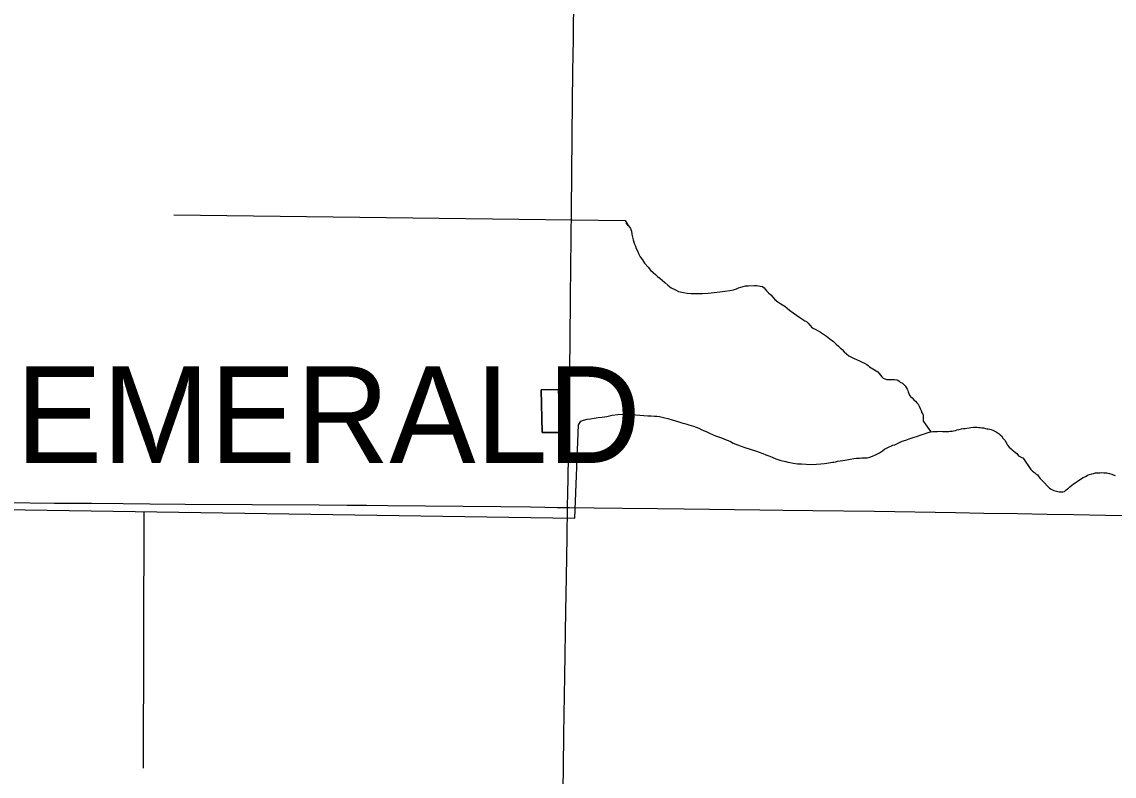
# Model space of a CAD drawing. Extents: x 2.1 to 73.9, y 4 to 26.
# Drawn here: x 44.608 to 45.571, y 20.592 to 21.257 of the extents above; entities that cross this region are included whole.
import ezdxf

# ---------------------------------------------------------------- set-up
doc = ezdxf.new("R2010")
doc.units = 0
for name, color, linetype in [('GM_X_County_Road', 7, 'Continuous'), ('GM_X_Minor_Lake', 7, 'Continuous'), ('GM_X_Minor_River', 7, 'Continuous'), ('GM_X_Township_Road', 7, 'Continuous'), ('GM_X_Township_Text', 7, 'Continuous')]:
    doc.layers.add(name, color=color, linetype=linetype)

msp = doc.modelspace()

# ---------------------------------------------------------------- linework, layer by layer
at = {"layer": 'GM_X_County_Road'}
for points in [[(45.0892, 20.82835), (45.08922, 20.82906), (45.08976, 20.85392), (45.0904, 20.89432), (45.09078, 20.92851), (45.09149, 20.97513), (45.09189, 21.01399), (45.09261, 21.09169), (45.09282, 21.12122), (45.09323, 21.15697), (45.09399, 21.21291), (45.09436, 21.24089), (45.0948, 21.28129), (45.09514, 21.31082), (45.09553, 21.33104)], [(45.08543, 20.57666), (45.08546, 20.58042), (45.08566, 20.59907), (45.08598, 20.6286), (45.08678, 20.67988), (45.08772, 20.73738), (45.08816, 20.7669), (45.08872, 20.80265), (45.0892, 20.82835)]]:
    msp.add_lwpolyline(points, dxfattribs=at)
at = {"layer": 'GM_X_Minor_Lake'}
for points in [[(45.08271, 20.89438), (45.08129, 20.93241), (45.06607, 20.93199)], [(45.06607, 20.93199), (45.08129, 20.93241), (45.08271, 20.89438), (45.06694, 20.89455), (45.06607, 20.93199)], [(45.06607, 20.93199), (45.06694, 20.89455), (45.08271, 20.89438)]]:
    msp.add_lwpolyline(points, dxfattribs=at)
at = {"layer": 'GM_X_Minor_River'}
for points in [[(44.74217, 21.08629), (45.13996, 21.08154)], [(45.13996, 21.08154), (45.14253, 21.07711), (45.14087, 21.07943), (45.14253, 21.07711), (45.14401, 21.07537), (45.14475, 21.0744), (45.1451, 21.07344), (45.14545, 21.07211), (45.14578, 21.06944), (45.14648, 21.06676), (45.14699, 21.06428), (45.14771, 21.06237), (45.14824, 21.06064), (45.14896, 21.05873), (45.14967, 21.05681), (45.15077, 21.0547), (45.15185, 21.05239), (45.15331, 21.04951), (45.15515, 21.04662), (45.15699, 21.04392), (45.16014, 21.04024), (45.16236, 21.03772), (45.16459, 21.03558), (45.16665, 21.03383), (45.16851, 21.03207), (45.17056, 21.03051), (45.17262, 21.02875), (45.17485, 21.02661), (45.17746, 21.02427), (45.18045, 21.02212), (45.18365, 21.02053), (45.18703, 21.01874), (45.19139, 21.01807), (45.1946, 21.01743), (45.19821, 21.01716), (45.20296, 21.01705), (45.20809, 21.01694), (45.21323, 21.01739), (45.21838, 21.01785), (45.22333, 21.0185), (45.22791, 21.01915), (45.2321, 21.01963), (45.23535, 21.02031), (45.23822, 21.0212), (45.23995, 21.02192), (45.24206, 21.02263), (45.24397, 21.02316), (45.24607, 21.02368), (45.24836, 21.02382), (45.25388, 21.02408), (45.25578, 21.02403), (45.25748, 21.02381), (45.259, 21.02358), (45.26089, 21.02316), (45.26239, 21.02199), (45.26331, 21.02083), (45.26461, 21.01947), (45.26628, 21.01772), (45.26833, 21.01577), (45.27019, 21.01383), (45.27204, 21.0117), (45.27447, 21.00975), (45.27709, 21.00798), (45.28065, 21.00581), (45.28271, 21.00424), (45.28495, 21.00229), (45.28794, 21.00014), (45.29093, 20.99798), (45.29393, 20.99582), (45.29655, 20.99425), (45.29843, 20.99306), (45.29993, 20.99227), (45.30123, 20.99091), (45.3029, 20.98916), (45.30494, 20.98684), (45.30814, 20.98544), (45.3102, 20.98425), (45.31227, 20.98306), (45.3147, 20.9813), (45.31751, 20.97934), (45.32031, 20.97699), (45.32349, 20.97464), (45.3261, 20.9725), (45.32815, 20.97074), (45.32964, 20.96919), (45.33113, 20.96782), (45.33317, 20.96569), (45.33503, 20.96375), (45.33727, 20.96218), (45.33953, 20.96099), (45.34178, 20.95979), (45.34404, 20.95879), (45.34649, 20.95779), (45.34875, 20.9566), (45.351, 20.9556), (45.35288, 20.95442), (45.35419, 20.95344), (45.3553, 20.95227), (45.35981, 20.94989), (45.36131, 20.94891), (45.36262, 20.94793)], [(45.36262, 20.94793), (45.36392, 20.94657), (45.36502, 20.94503), (45.36613, 20.94348), (45.36744, 20.9425), (45.36894, 20.94171), (45.37064, 20.94129), (45.37254, 20.94125), (45.37387, 20.94122), (45.37502, 20.94138), (45.37616, 20.94136), (45.37749, 20.94133), (45.37938, 20.9409), (45.38033, 20.94069), (45.38164, 20.9399), (45.38238, 20.93894), (45.38445, 20.93794), (45.38575, 20.93677), (45.38668, 20.93561), (45.3876, 20.93426), (45.38851, 20.93272), (45.38906, 20.93157), (45.38941, 20.93042), (45.38995, 20.92889), (45.39068, 20.92754), (45.3916, 20.92619), (45.3929, 20.92502), (45.39457, 20.92328), (45.39588, 20.92211), (45.39699, 20.92075), (45.39829, 20.91939), (45.3992, 20.91766), (45.40011, 20.91574), (45.40082, 20.91383), (45.40154, 20.91191), (45.40227, 20.91057), (45.40263, 20.90942), (45.40258, 20.90752), (45.40255, 20.90619), (45.40272, 20.90505), (45.40289, 20.90409), (45.40511, 20.90138), (45.40952, 20.8952)], [(45.09896, 20.90128), (45.101, 20.90461), (45.1033, 20.90532), (45.10636, 20.9062), (45.10942, 20.9067), (45.11266, 20.9072), (45.11628, 20.90768), (45.11971, 20.90818), (45.12372, 20.90866), (45.12849, 20.90969), (45.13345, 20.91034), (45.13859, 20.9106), (45.14334, 20.9105), (45.14904, 20.91018), (45.15283, 20.9099), (45.15643, 20.90944), (45.15985, 20.90936), (45.16289, 20.90911), (45.16574, 20.90904), (45.16802, 20.9088), (45.17029, 20.90856), (45.17257, 20.90813), (45.17483, 20.90751), (45.17748, 20.90688), (45.18144, 20.90565), (45.18428, 20.90483), (45.1873, 20.90381), (45.18994, 20.90299), (45.19221, 20.90237), (45.19429, 20.90194), (45.19617, 20.90133), (45.19825, 20.90071), (45.20033, 20.9001), (45.20259, 20.89929), (45.20504, 20.89828), (45.20767, 20.89689), (45.21144, 20.89548), (45.21426, 20.89408), (45.21709, 20.89288), (45.21972, 20.89168), (45.22236, 20.89067), (45.22481, 20.88986), (45.22707, 20.88886), (45.22896, 20.88806), (45.23084, 20.88744), (45.23272, 20.88645), (45.23517, 20.88526), (45.23912, 20.88365), (45.24233, 20.88244), (45.24554, 20.88141), (45.25497, 20.87835), (45.25818, 20.87733), (45.26139, 20.87612), (45.26402, 20.87492), (45.26666, 20.87391), (45.26968, 20.87289), (45.27287, 20.8713), (45.27646, 20.87027), (45.27854, 20.86966), (45.28005, 20.86924), (45.28156, 20.86883), (45.28326, 20.86841), (45.28535, 20.86798), (45.28818, 20.86735), (45.29179, 20.86689), (45.2954, 20.86681), (45.29938, 20.86653), (45.30337, 20.86625), (45.30851, 20.86651), (45.31232, 20.86681), (45.31574, 20.86711), (45.31784, 20.86744), (45.31956, 20.86778), (45.32109, 20.86813), (45.32281, 20.86828), (45.32395, 20.86845), (45.32528, 20.8686), (45.3272, 20.86913), (45.32949, 20.86946), (45.33197, 20.86997), (45.3354, 20.87047), (45.33826, 20.87097), (45.34151, 20.87147), (45.34399, 20.87179), (45.34646, 20.87193), (45.34874, 20.87207), (45.35103, 20.87221), (45.35331, 20.87234), (45.3556, 20.87267), (45.3581, 20.87376), (45.36059, 20.87484), (45.36406, 20.87666), (45.36676, 20.8785), (45.36869, 20.87979), (45.37023, 20.8807), (45.37157, 20.88124), (45.37273, 20.88178), (45.37407, 20.88252), (45.3758, 20.88324), (45.37771, 20.88376)], [(44.33928, 20.83056), (45.09565, 20.81887), (45.09896, 20.90128)], [(45.37771, 20.88376), (45.38425, 20.88685), (45.3875, 20.88791), (45.39019, 20.88899), (45.39287, 20.88988), (45.39478, 20.89041), (45.3967, 20.89093), (45.39842, 20.89166), (45.40015, 20.89219), (45.40168, 20.89272), (45.40302, 20.89307), (45.40455, 20.89361), (45.40609, 20.89433), (45.408, 20.89486), (45.40953, 20.8952), (45.41124, 20.89536), (45.41315, 20.8955), (45.41524, 20.89546), (45.41752, 20.8956), (45.41961, 20.89555), (45.42132, 20.89551), (45.42284, 20.89548), (45.42417, 20.89545), (45.42531, 20.89542), (45.42646, 20.89559), (45.42817, 20.89574), (45.42951, 20.8959), (45.43104, 20.89643), (45.43257, 20.89678), (45.43448, 20.8973), (45.43639, 20.89764), (45.43811, 20.89798), (45.43963, 20.89814), (45.44116, 20.89829), (45.44307, 20.89863), (45.44478, 20.89897), (45.44707, 20.89911), (45.44859, 20.89927), (45.45011, 20.89923), (45.45163, 20.89901), (45.45296, 20.89879), (45.45448, 20.89875), (45.45599, 20.89853), (45.4575, 20.89812), (45.45864, 20.8979), (45.45996, 20.89768), (45.46129, 20.89746), (45.46261, 20.89705), (45.46412, 20.89664), (45.46694, 20.89524), (45.46975, 20.89328), (45.47068, 20.8925), (45.47161, 20.89153), (45.4729, 20.8896), (45.47383, 20.88863), (45.47494, 20.88747), (45.47585, 20.88555), (45.47639, 20.88439), (45.47713, 20.88324), (45.47843, 20.88169), (45.4801, 20.88013), (45.48122, 20.87916), (45.48271, 20.87798), (45.48402, 20.87681), (45.48533, 20.87603), (45.48681, 20.87409), (45.48793, 20.87331), (45.49077, 20.87176), (45.48925, 20.87252)], [(45.49077, 20.87176), (45.49743, 20.86188), (45.49895, 20.86055), (45.50066, 20.85921), (45.50218, 20.85788), (45.50351, 20.8573), (45.50465, 20.8554), (45.50579, 20.85406), (45.50692, 20.85273), (45.50787, 20.85178), (45.50958, 20.85006), (45.51205, 20.84739), (45.513, 20.84644), (45.51414, 20.84549), (45.51547, 20.84472), (45.5168, 20.84396), (45.51794, 20.84339), (45.51889, 20.84319), (45.52022, 20.84281), (45.52269, 20.84223), (45.52421, 20.84223), (45.52592, 20.84222), (45.52725, 20.8426), (45.5284, 20.84355), (45.52992, 20.84487), (45.53087, 20.84544), (45.53201, 20.84658), (45.53373, 20.84809), (45.53525, 20.84923), (45.53677, 20.85018), (45.5383, 20.85131), (45.53963, 20.85226), (45.54096, 20.85302), (45.54229, 20.85396), (45.54382, 20.85472), (45.54515, 20.85548), (45.54648, 20.85604), (45.54762, 20.8568), (45.54915, 20.85755), (45.55124, 20.85812), (45.55295, 20.85849), (45.55466, 20.85887), (45.55637, 20.85906), (45.55827, 20.85905), (45.55999, 20.85924), (45.56189, 20.85904), (45.56341, 20.85904), (45.56455, 20.85884), (45.56569, 20.85865), (45.56702, 20.85827), (45.56892, 20.85769), (45.57025, 20.85731), (45.57177, 20.85673)], [(44.71557, 20.82474), (44.71523, 20.59871)]]:
    msp.add_lwpolyline(points, dxfattribs=at)
at = {"layer": 'GM_X_Township_Road'}
for points in [[(44.59376, 20.83268), (44.63697, 20.83231), (44.66961, 20.83213), (44.69759, 20.83192), (44.72091, 20.83176), (44.752, 20.83148), (44.87014, 20.83063), (44.89501, 20.83048), (44.91211, 20.83039), (44.93076, 20.83016), (45.03024, 20.82937), (45.05667, 20.829), (45.06911, 20.82884), (45.07999, 20.82855), (45.0892, 20.82835)], [(45.0892, 20.82835), (45.09086, 20.82833), (45.11262, 20.82819), (45.13749, 20.82797), (45.16858, 20.82754), (45.1919, 20.82726), (45.25874, 20.82649), (45.27894, 20.82612), (45.30537, 20.82587), (45.35977, 20.82511), (45.43127, 20.82391), (45.45613, 20.82332), (45.48567, 20.82307), (45.51209, 20.82255), (45.5354, 20.8222), (45.56338, 20.82168), (45.58203, 20.82129), (45.59602, 20.82125), (45.599, 20.82124)]]:
    msp.add_lwpolyline(points, dxfattribs=at)

# ---------------------------------------------------------------- texts
at = {"layer": 'GM_X_Township_Text'}
msp.add_text('EMERALD', height=0.085227, rotation=0.00001, dxfattribs=at).set_placement((44.60285, 20.86768))

doc.saveas('drawing.dxf')
